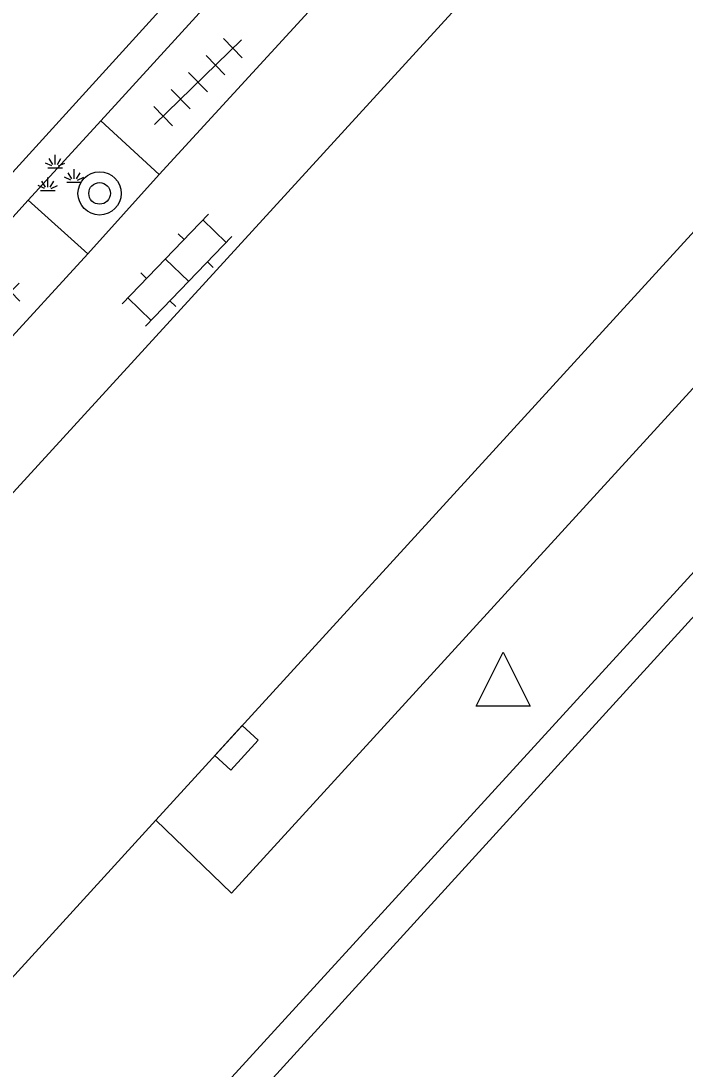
# Model space of a CAD drawing. Extents: x 128000 to 131008, y 398996 to 402500.
# Drawn here: x 129192.69 to 129204.97, y 399441.63 to 399461.01 of the extents above; entities that cross this region are included whole.
import ezdxf

# ---------------------------------------------------------------- set-up
doc = ezdxf.new("R2010")
doc.units = 0
for name, color, linetype in [('gg-bbg-hoofdgebouw', 7, 'Continuous'), ('gg-knt-verharding', 7, 'Continuous'), ('gg-knt-verharding nz', 7, 'Continuous'), ('gt-anno-overige text', 7, 'Continuous'), ('gt-grn-groengrens', 7, 'Continuous'), ('gt-symb-boom', 7, 'Continuous'), ('gt-symb-groenvak', 7, 'Continuous'), ('gt-symb-klinker verharding', 7, 'Continuous'), ('gt-symb-kolk', 7, 'Continuous'), ('gt-symb-tegel verharding', 7, 'Continuous'), ('gt-symb-waterafsluiter', 7, 'Continuous')]:
    doc.layers.add(name, color=color, linetype=linetype)

# ---------------------------------------------------------------- blocks, each defined once
blk = doc.blocks.new('gt0-KOLK')
at = {"layer": 'gt-symb-kolk'}
blk.add_lwpolyline([(0, 0), (0.375, 0), (0.375, 0.4), (-0.375, 0.4), (-0.375, 0), (0, 0)], dxfattribs=at)
blk = doc.blocks.new('gt0-TEG1')
at = {"layer": 'gt-symb-tegel verharding'}
for p, q in [((-0.9, -0.25), (-0.9, 0.25)), ((-0.45, -0.25), (-0.45, 0.25)), ((0, -0.25), (0, 0.25)), ((0.45, -0.25), (0.45, 0.25)), ((0.9, -0.25), (0.9, 0.25)), ((-1.125, 0), (1.125, 0))]:
    blk.add_line(p, q, dxfattribs=at)
blk = doc.blocks.new('gt0-KL1')
at = {"layer": 'gt-symb-klinker verharding'}
for p, q in [((-0.5, 0.3), (-0.5, 0.45)), ((0.5, 0.3), (0.5, 0.45)), ((-1.15, 0.3), (1.15, 0.3)), ((-1, -0.3), (-1, 0.3)), ((0, -0.3), (0, 0.3)), ((1, -0.3), (1, 0.3)), ((-1.15, -0.3), (1.15, -0.3)), ((-0.5, -0.45), (-0.5, -0.3)), ((0.5, -0.45), (0.5, -0.3))]:
    blk.add_line(p, q, dxfattribs=at)
blk = doc.blocks.new('gt0-BOOM')
at = {"layer": 'gt-symb-boom'}
for radius in [0.4, 0.2]:
    blk.add_circle((0, 0), radius, dxfattribs=at)
blk = doc.blocks.new('gt0-GRVAK')
at = {"layer": 'gt-symb-groenvak'}
for p, q in [((-0.047, 0.214), (-0.047, 0.393)), ((-0.11, 0.189), (-0.228, 0.24)), ((-0.091, 0.211), (-0.156, 0.322)), ((-0.004, 0.211), (0.061, 0.322)), ((0.015, 0.189), (0.133, 0.24)), ((-0.182, 0.153), (0.088, 0.153)), ((0.262, -0.052), (0.197, 0.059)), ((0.305, -0.049), (0.305, 0.13)), ((0.349, -0.052), (0.414, 0.059)), ((-0.245, -0.228), (-0.363, -0.177)), ((-0.226, -0.206), (-0.291, -0.095)), ((-0.183, -0.203), (-0.183, -0.024)), ((-0.139, -0.206), (-0.074, -0.095)), ((-0.12, -0.228), (-0.002, -0.177)), ((0.243, -0.074), (0.125, -0.023)), ((0.17, -0.11), (0.441, -0.11)), ((0.368, -0.074), (0.486, -0.023)), ((-0.318, -0.264), (-0.047, -0.264))]:
    blk.add_line(p, q, dxfattribs=at)
blk = doc.blocks.new('gt0-WAFSL')
at = {"layer": 'gt-symb-waterafsluiter'}
for p, q in [((-0.5, -0.333), (0, 0.667)), ((0, 0.667), (0.5, -0.333)), ((0.5, -0.333), (-0.5, -0.333))]:
    blk.add_line(p, q, dxfattribs=at)

msp = doc.modelspace()

# ---------------------------------------------------------------- linework, layer by layer
at = {"layer": 'gg-bbg-hoofdgebouw'}
msp.add_line((129184.96, 399427.88), (129208.072, 399453.222), dxfattribs=at)
at = {"layer": 'gg-knt-verharding'}
for p, q in [((129196.931, 399462.195), (129194.162, 399459.158)), ((129195.245, 399458.166), (129198.003, 399461.176)), ((129194.162, 399459.158), (129195.245, 399458.166)), ((129195.245, 399458.166), (129193.922, 399456.7)), ((129192.822, 399457.692), (129190.03, 399454.631)), ((129193.922, 399456.7), (129192.822, 399457.692)), ((129191.095, 399453.62), (129193.922, 399456.7)), ((129207.669, 399453.588), (129184.514, 399428.288)), ((129180.854, 399430.545), (129195.179, 399446.226))]:
    msp.add_line(p, q, dxfattribs=at)
for points in [[(129184.147, 399448.993), (129201.77, 399468.37), (129203.208, 399467.027)], [(129195.179, 399446.226), (129196.582, 399444.879), (129208.796, 399458.233), (129207.403, 399459.599)]]:
    msp.add_lwpolyline(points, dxfattribs=at)
at = {"layer": 'gg-knt-verharding nz'}
msp.add_line((129207.403, 399459.599), (129195.179, 399446.226), dxfattribs=at)
msp.add_lwpolyline([(129203.833, 399464.581), (129203.497, 399464.262), (129192.14, 399451.855), (129187.561, 399446.756)], dxfattribs=at)
at = {"layer": 'gt-grn-groengrens'}
msp.add_line((129192.822, 399457.692), (129194.162, 399459.158), dxfattribs=at)

# ---------------------------------------------------------------- block references
at = {"layer": 'gt-symb-boom'}
msp.add_blockref('gt0-BOOM', (129194.141, 399457.819), dxfattribs=at)
at = {"layer": 'gt-symb-groenvak'}
msp.add_blockref('gt0-GRVAK', (129193.365, 399458.139), dxfattribs=at)
at = {"layer": 'gt-symb-klinker verharding', "rotation": 46.13442163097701}
msp.add_blockref('gt0-KL1', (129195.573, 399456.4), dxfattribs=at)
at = {"layer": 'gt-symb-kolk', "rotation": -132.4471018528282}
msp.add_blockref('gt0-KOLK', (129196.524, 399447.701), dxfattribs=at)
at = {"layer": 'gt-symb-tegel verharding', "rotation": -135.810353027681}
for p in [(129195.962, 399459.875), (129191.848, 399455.376)]:
    msp.add_blockref('gt0-TEG1', p, dxfattribs=at)
at = {"layer": 'gt-symb-waterafsluiter'}
msp.add_blockref('gt0-WAFSL', (129201.608, 399448.669), dxfattribs=at)

# ---------------------------------------------------------------- texts
at = {"layer": 'gt-anno-overige text'}
msp.add_text('SPEELPLAATS', height=2.5, rotation=47.5529, dxfattribs=at).set_placement((129184.397, 399454.953))

doc.saveas('drawing.dxf')
